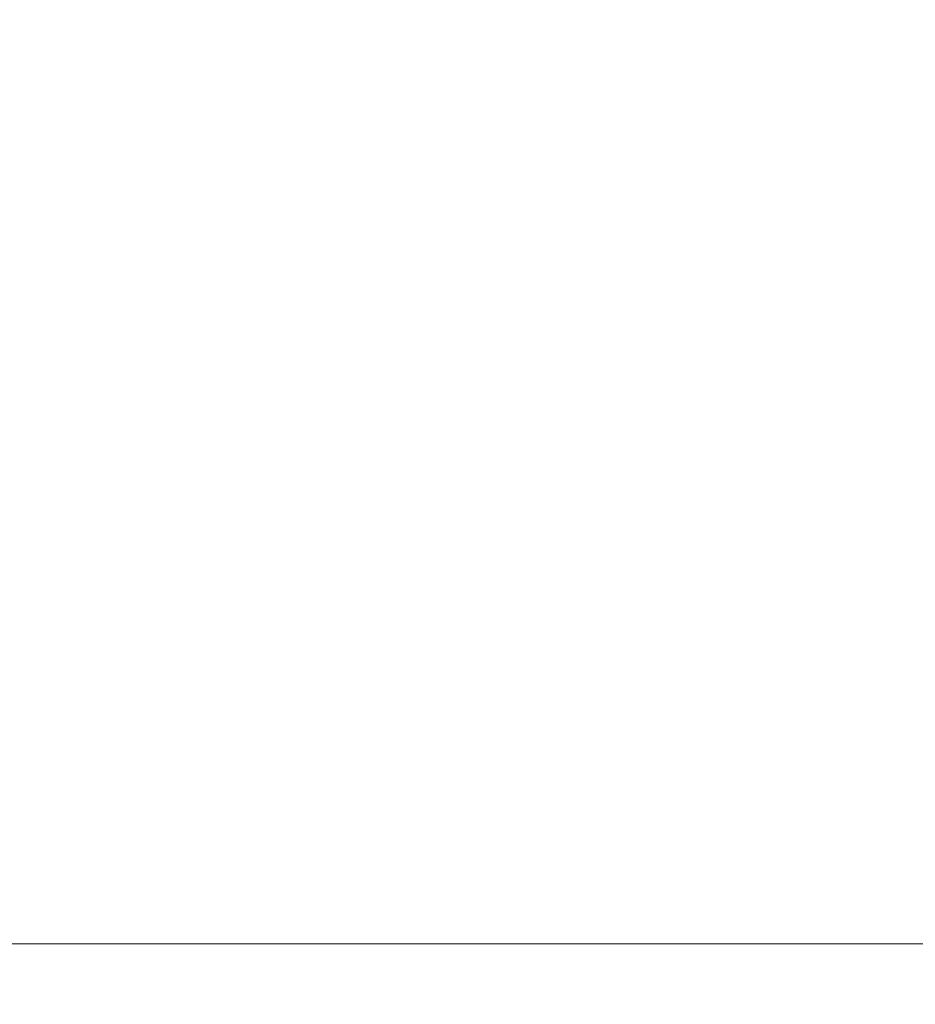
# Model space of a CAD drawing. Header units: inches. Extents: x -434 to -309, y 19 to 75.
# Tile 644 of 656: x -364.23 to -363.2, y 21.44 to 22.58. Entities that reach past the tile are written whole.
import ezdxf

# ---------------------------------------------------------------- set-up
doc = ezdxf.new("R2010")
doc.units = ezdxf.units.IN
doc.header["$MEASUREMENT"] = 0
doc.layers.add('A-FLOR-HRAL', color=1, linetype='Continuous', lineweight=9)
doc.layers.add('A-FLOR-STRS', color=2, linetype='Continuous', lineweight=9)

# ---------------------------------------------------------------- blocks, each defined once
blk = doc.blocks.new('Stair - Stairs-902674-_3D_')
at = {"layer": 'A-FLOR-STRS'}
mesh = blk.add_polyface(dxfattribs=at)
corners = [(-353.5082, 75.0116, 36.5217), (-365.5082, 75.0116, 36.5217), (-365.5082, 19.0116, 36.5217), (-353.5082, 19.0116, 36.5217)]
mesh.append_faces([[corners[k] for k in face] for face in [(2, 3, 0, 1)]])
mesh = blk.add_polyface(dxfattribs=at)
corners = [(-353.5082, 75.0116, 34.5217), (-353.5082, 19.0116, 34.5217), (-365.5082, 19.0116, 34.5217), (-365.5082, 75.0116, 34.5217)]
mesh.append_faces([[corners[k] for k in face] for face in [(2, 3, 0, 1)]])
blk = doc.blocks.new('Railing - Railing-1090966-_3D_')
at = {"layer": 'A-FLOR-HRAL'}
mesh = blk.add_polyface(dxfattribs=at)
corners = [(-431.5081, 24.5116, 46.3242), (-431.5081, 21.5116, 46.3242), (-310.5081, 21.5116, 103.7155), (-310.5081, 24.5116, 103.7155)]
mesh.append_faces([[corners[k] for k in face] for face in [(0, 1, 2, 3)]])
mesh = blk.add_polyface(dxfattribs=at)
corners = [(-431.5081, 21.5116, 44.1106), (-431.5081, 24.5116, 44.1106), (-310.5081, 24.5116, 101.5019), (-310.5081, 21.5116, 101.5019)]
mesh.append_faces([[corners[k] for k in face] for face in [(0, 1, 2, 3)]])
mesh = blk.add_polyface(dxfattribs=at)
corners = [(-431.5081, 21.5116, 46.3242), (-431.5081, 21.5116, 44.1106), (-310.5081, 21.5116, 101.5019), (-310.5081, 21.5116, 103.7155)]
mesh.append_faces([[corners[k] for k in face] for face in [(0, 1, 2, 3)]])

msp = doc.modelspace()

# ---------------------------------------------------------------- block references
at = {"layer": 'A-FLOR-HRAL'}
msp.add_blockref('Railing - Railing-1090966-_3D_', (0, 0), dxfattribs=at)
at = {"layer": 'A-FLOR-STRS'}
msp.add_blockref('Stair - Stairs-902674-_3D_', (0, 0), dxfattribs=at)

doc.saveas('drawing.dxf')
